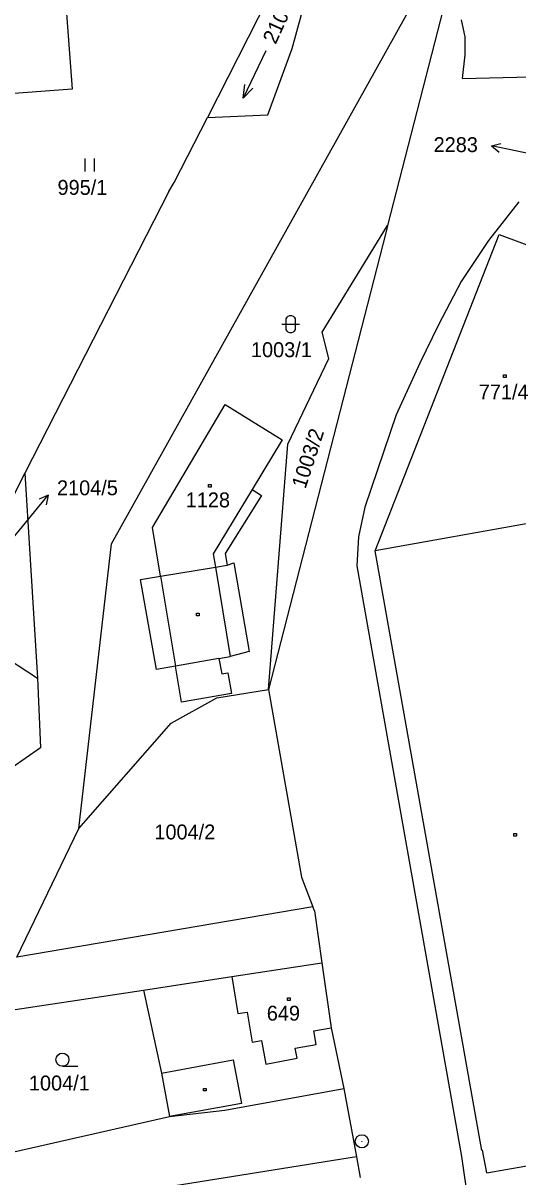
# Model space of a CAD drawing. Extents: x -795483 to -789093, y -1112258 to -1108741.
# Drawn here: x -791663.9 to -791607.3, y -1109986 to -1109854.3 of the extents above; entities that cross this region are included whole.
import ezdxf

# ---------------------------------------------------------------- set-up
doc = ezdxf.new("R2010")
doc.units = 0
for name, color, linetype in [('Komunikace', 7, 'Continuous'), ('Vrstva 1', 7, 'Continuous'), ('Vrstva 14', 7, 'Continuous'), ('Vrstva 15', 7, 'Continuous'), ('Vrstva 16', 7, 'Continuous'), ('Vrstva 2', 7, 'Continuous'), ('Vrstva 23', 7, 'Continuous'), ('Vrstva 25', 7, 'Continuous'), ('Vrstva 28', 7, 'Continuous')]:
    doc.layers.add(name, color=color, linetype=linetype)

msp = doc.modelspace()

# ---------------------------------------------------------------- linework, layer by layer
at = {"layer": 'Komunikace'}
for p, q in [((-791603.6, -1109869.72), (-791607.43, -1109868.93)), ((-791666.53, -1109914.91), (-791662.89, -1109910.49))]:
    msp.add_line(p, q, dxfattribs=at)
at = {"layer": 'Vrstva 1'}
for p, q in [((-791633.71, -1109847.23), (-791642.81, -1109865.08)), ((-791653.74, -1109913.74), (-791617.34, -1109848.46)), ((-791633.13, -1109857.19), (-791630.95, -1109849.21)), ((-791615.36, -1109850.7), (-791622.22, -1109877.41)), ((-791658.99, -1109851.64), (-791658.23, -1109861.85)), ((-791613.36, -1109855.88), (-791613.77, -1109853.93)), ((-791613.38, -1109857.91), (-791613.36, -1109855.88)), ((-791635.92, -1109864.78), (-791633.13, -1109857.19)), ((-791613.68, -1109860.63), (-791613.38, -1109857.91)), ((-791613.68, -1109860.63), (-791596.99, -1109860.2)), ((-791658.23, -1109861.85), (-791664.87, -1109862.33)), ((-791646.58, -1109872.48), (-791642.81, -1109865.08)), ((-791642.81, -1109865.08), (-791635.92, -1109864.78)), ((-791647.21, -1109873.5), (-791663.64, -1109905.67)), ((-791647.21, -1109873.5), (-791646.58, -1109872.48)), ((-791607.25, -1109874.69), (-791610.69, -1109879.12)), ((-791622.22, -1109877.41), (-791622.39, -1109878.08)), ((-791622.39, -1109878.08), (-791635.81, -1109930.34)), ((-791623.63, -1109914.51), (-791609.49, -1109878.44)), ((-791609.49, -1109878.44), (-791597.73, -1109882.84)), ((-791610.69, -1109879.12), (-791613.83, -1109883.77)), ((-791613.83, -1109883.77), (-791616.43, -1109888.75)), ((-791616.43, -1109888.75), (-791618.54, -1109893.12)), ((-791618.54, -1109893.12), (-791621.23, -1109899.02)), ((-791649.06, -1109911.86), (-791640.78, -1109897.84)), ((-791640.78, -1109897.84), (-791634.26, -1109901.86)), ((-791621.23, -1109899.02), (-791624.81, -1109909.52)), ((-791634.26, -1109901.86), (-791637.7, -1109907.54)), ((-791663.64, -1109905.67), (-791668.55, -1109915.28)), ((-791663.64, -1109905.67), (-791662.21, -1109929.06)), ((-791637.7, -1109907.54), (-791636.61, -1109908.2)), ((-791636.61, -1109908.2), (-791640.79, -1109914.81)), ((-791624.81, -1109909.52), (-791625.56, -1109912.91)), ((-791648.15, -1109917.42), (-791649.06, -1109911.86)), ((-791605.35, -1109911.25), (-791623.63, -1109914.51)), ((-791625.56, -1109912.91), (-791625.74, -1109916.24)), ((-791657.47, -1109946.21), (-791653.74, -1109913.74)), ((-791640.79, -1109914.81), (-791640.55, -1109916.14)), ((-791640.55, -1109916.14), (-791639.8, -1109915.9)), ((-791639.8, -1109915.9), (-791638.05, -1109926)), ((-791625.74, -1109916.24), (-791613.8, -1109983.64)), ((-791650.45, -1109917.8), (-791648.15, -1109917.42)), ((-791648.61, -1109928.05), (-791650.45, -1109917.8)), ((-791666.79, -1109926.07), (-791662.21, -1109929.06)), ((-791638.05, -1109926), (-791640.2, -1109926.59)), ((-791646.46, -1109927.68), (-791648.61, -1109928.05)), ((-791645.78, -1109931.79), (-791646.46, -1109927.68)), ((-791641.49, -1109926.81), (-791640.2, -1109926.59)), ((-791641.49, -1109926.81), (-791641.14, -1109928.57)), ((-791662.21, -1109929.06), (-791661.85, -1109937)), ((-791641.14, -1109928.57), (-791640.47, -1109928.45)), ((-791640.47, -1109928.45), (-791640.05, -1109930.8)), ((-791641.72, -1109931.28), (-791635.81, -1109930.34)), ((-791635.81, -1109930.34), (-791632.07, -1109951.75)), ((-791646.93, -1109934.18), (-791641.72, -1109931.28)), ((-791640.05, -1109930.8), (-791645.78, -1109931.79)), ((-791657.47, -1109946.21), (-791646.93, -1109934.18)), ((-791661.85, -1109937), (-791678.19, -1109948.28)), ((-791664.57, -1109960.87), (-791657.47, -1109946.21)), ((-791632.07, -1109951.75), (-791630.75, -1109955.14)), ((-791630.75, -1109955.14), (-791664.57, -1109960.87)), ((-791630.57, -1109955.6), (-791630.75, -1109955.14)), ((-791630.57, -1109955.6), (-791629.75, -1109961.55)), ((-791640.01, -1109963.11), (-791629.75, -1109961.55)), ((-791629.75, -1109961.55), (-791628.66, -1109968.96)), ((-791650.09, -1109964.64), (-791640.01, -1109963.11)), ((-791650.09, -1109964.64), (-791648.05, -1109974.12)), ((-791628.66, -1109968.96), (-791627.24, -1109975.86)), ((-791648.05, -1109974.12), (-791647.12, -1109979.08)), ((-791640.81, -1109978.35), (-791627.24, -1109975.86)), ((-791627.24, -1109975.86), (-791625.78, -1109983.66)), ((-791666.61, -1109983.48), (-791647.12, -1109979.08)), ((-791647.12, -1109979.08), (-791640.81, -1109978.35)), ((-791625.78, -1109983.66), (-791647.43, -1109987.12)), ((-791625.78, -1109983.66), (-791625.34, -1109986.02)), ((-791613.8, -1109983.64), (-791612.19, -1109994.33))]:
    msp.add_line(p, q, dxfattribs=at)
msp.add_lwpolyline([(-791635.81, -1109930.34), (-791633.6, -1109902.33), (-791628.94, -1109892.56), (-791629.71, -1109889.56), (-791622.22, -1109877.41)], dxfattribs=at)
at = {"layer": 'Vrstva 16'}
for p, q in [((-791610.37, -1109868.32), (-791609.29, -1109868.03)), ((-791607.43, -1109868.93), (-791610.37, -1109868.32)), ((-791610.37, -1109868.32), (-791609.49, -1109869.02)), ((-791662.89, -1109910.49), (-791660.98, -1109908.18)), ((-791660.98, -1109908.18), (-791662, -1109908.63)), ((-791660.98, -1109908.18), (-791661.23, -1109909.27))]:
    msp.add_line(p, q, dxfattribs=at)
at = {"layer": 'Vrstva 2'}
for p, q in [((-791637.7, -1109907.54), (-791642.13, -1109914.85)), ((-791611.48, -1109982.94), (-791623.63, -1109914.51)), ((-791642.13, -1109914.85), (-791641.86, -1109916.37)), ((-791648.15, -1109917.42), (-791641.86, -1109916.37)), ((-791641.86, -1109916.37), (-791640.55, -1109916.14)), ((-791641.86, -1109916.37), (-791640.2, -1109926.59)), ((-791648.15, -1109917.42), (-791646.46, -1109927.68)), ((-791641.49, -1109926.81), (-791646.46, -1109927.68)), ((-791640.01, -1109963.11), (-791639.32, -1109967.32)), ((-791667.69, -1109967.31), (-791650.09, -1109964.64)), ((-791639.32, -1109967.32), (-791638.26, -1109967.15)), ((-791638.26, -1109967.15), (-791637.7, -1109970.58)), ((-791630.66, -1109969.3), (-791628.66, -1109968.96)), ((-791630.39, -1109970.85), (-791630.66, -1109969.3)), ((-791637.7, -1109970.58), (-791636.64, -1109970.41)), ((-791636.64, -1109970.41), (-791636.13, -1109973.09)), ((-791632.79, -1109971.26), (-791630.39, -1109970.85)), ((-791636.13, -1109973.09), (-791632.57, -1109972.4)), ((-791632.57, -1109972.4), (-791632.79, -1109971.26)), ((-791648.05, -1109974.12), (-791639.85, -1109972.6)), ((-791639.85, -1109972.6), (-791638.92, -1109977.59)), ((-791638.92, -1109977.59), (-791647.12, -1109979.08)), ((-791611.38, -1109982.92), (-791611.48, -1109982.94)), ((-791610.91, -1109985.51), (-791611.38, -1109982.92)), ((-791610.91, -1109985.51), (-791597.59, -1109983.13))]:
    msp.add_line(p, q, dxfattribs=at)
at = {"layer": 'Vrstva 23'}
for p, q in [((-791636.13, -1109857.46), (-791638.73, -1109862.86)), ((-791638.73, -1109862.86), (-791638.53, -1109861.29)), ((-791638.73, -1109862.86), (-791637.63, -1109861.73)), ((-791656.75, -1109871.25), (-791656.75, -1109869.75)), ((-791655.75, -1109869.75), (-791655.75, -1109871.25)), ((-791633.79, -1109888.05), (-791633.69, -1109887.85)), ((-791633.79, -1109889.25), (-791633.79, -1109888.05)), ((-791633.69, -1109887.85), (-791633.59, -1109887.75)), ((-791633.59, -1109887.75), (-791633.39, -1109887.65)), ((-791633.39, -1109887.65), (-791633.19, -1109887.65)), ((-791633.19, -1109887.65), (-791632.99, -1109887.75)), ((-791632.99, -1109887.75), (-791632.89, -1109887.85)), ((-791632.89, -1109887.85), (-791632.79, -1109888.05)), ((-791632.79, -1109888.05), (-791632.79, -1109889.25)), ((-791634.29, -1109888.65), (-791632.29, -1109888.65)), ((-791633.69, -1109889.45), (-791633.79, -1109889.25)), ((-791633.59, -1109889.55), (-791633.69, -1109889.45)), ((-791633.39, -1109889.65), (-791633.59, -1109889.55)), ((-791632.99, -1109889.55), (-791633.19, -1109889.65)), ((-791632.89, -1109889.45), (-791632.99, -1109889.55)), ((-791632.79, -1109889.25), (-791632.89, -1109889.45)), ((-791633.19, -1109889.65), (-791633.39, -1109889.65)), ((-791659.36, -1109973.34), (-791657.61, -1109973.34))]:
    msp.add_line(p, q, dxfattribs=at)
msp.add_circle((-791659.36, -1109972.59), 0.75, dxfattribs=at)
at = {"layer": 'Vrstva 25'}
for p, q in [((-791608.99, -1109894.45), (-791608.69, -1109894.45)), ((-791608.99, -1109894.75), (-791608.99, -1109894.45)), ((-791608.69, -1109894.75), (-791608.99, -1109894.75)), ((-791608.69, -1109894.45), (-791608.69, -1109894.75)), ((-791642.67, -1109906.97), (-791642.37, -1109906.97)), ((-791642.67, -1109907.27), (-791642.67, -1109906.97)), ((-791642.37, -1109907.27), (-791642.67, -1109907.27)), ((-791642.37, -1109906.97), (-791642.37, -1109907.27)), ((-791644.05, -1109921.64), (-791643.75, -1109921.64)), ((-791644.05, -1109921.94), (-791644.05, -1109921.64)), ((-791643.75, -1109921.94), (-791644.05, -1109921.94)), ((-791643.75, -1109921.64), (-791643.75, -1109921.94)), ((-791607.8, -1109946.77), (-791607.5, -1109946.77)), ((-791607.8, -1109947.07), (-791607.8, -1109946.77)), ((-791607.5, -1109947.07), (-791607.8, -1109947.07)), ((-791607.5, -1109946.77), (-791607.5, -1109947.07)), ((-791633.64, -1109965.52), (-791633.34, -1109965.52)), ((-791633.64, -1109965.82), (-791633.64, -1109965.52)), ((-791633.34, -1109965.82), (-791633.64, -1109965.82)), ((-791633.34, -1109965.52), (-791633.34, -1109965.82)), ((-791643.23, -1109975.86), (-791642.93, -1109975.86)), ((-791643.23, -1109976.16), (-791643.23, -1109975.86)), ((-791642.93, -1109976.16), (-791643.23, -1109976.16)), ((-791642.93, -1109975.86), (-791642.93, -1109976.16))]:
    msp.add_line(p, q, dxfattribs=at)
at = {"layer": 'Vrstva 28'}
for radius in [0.75, 0.01]:
    msp.add_circle((-791625.16, -1109981.9), radius, dxfattribs=at)

# ---------------------------------------------------------------- texts
at = {"layer": 'Vrstva 14'}
for s, rotation, p in [('2104/4', 65.3697, (-791635.01, -1109856.8)), ('1003/2', 71.8865, (-791631.61, -1109907.53))]:
    msp.add_text(s, height=1.7, rotation=rotation, dxfattribs=at).set_placement(p)
for s, p in [('995/1', (-791659.92, -1109873.9)), ('1003/1', (-791637.83, -1109892.42)), ('1004/2', (-791648.86, -1109947.45)), ('1004/1', (-791663.19, -1109976.1))]:
    msp.add_text(s, height=1.7, dxfattribs=at).set_placement(p)
at = {"layer": 'Vrstva 15'}
for s, p in [('771/4', (-791611.81, -1109897.24)), ('1128', (-791645.28, -1109909.56)), ('649', (-791636.02, -1109968.13))]:
    msp.add_text(s, height=1.7, dxfattribs=at).set_placement(p)
at = {"layer": 'Vrstva 16'}
for s, p in [('2283', (-791616.97, -1109869.02)), ('2104/5', (-791659.98, -1109908.18))]:
    msp.add_text(s, height=1.7, dxfattribs=at).set_placement(p)

doc.saveas('drawing.dxf')
